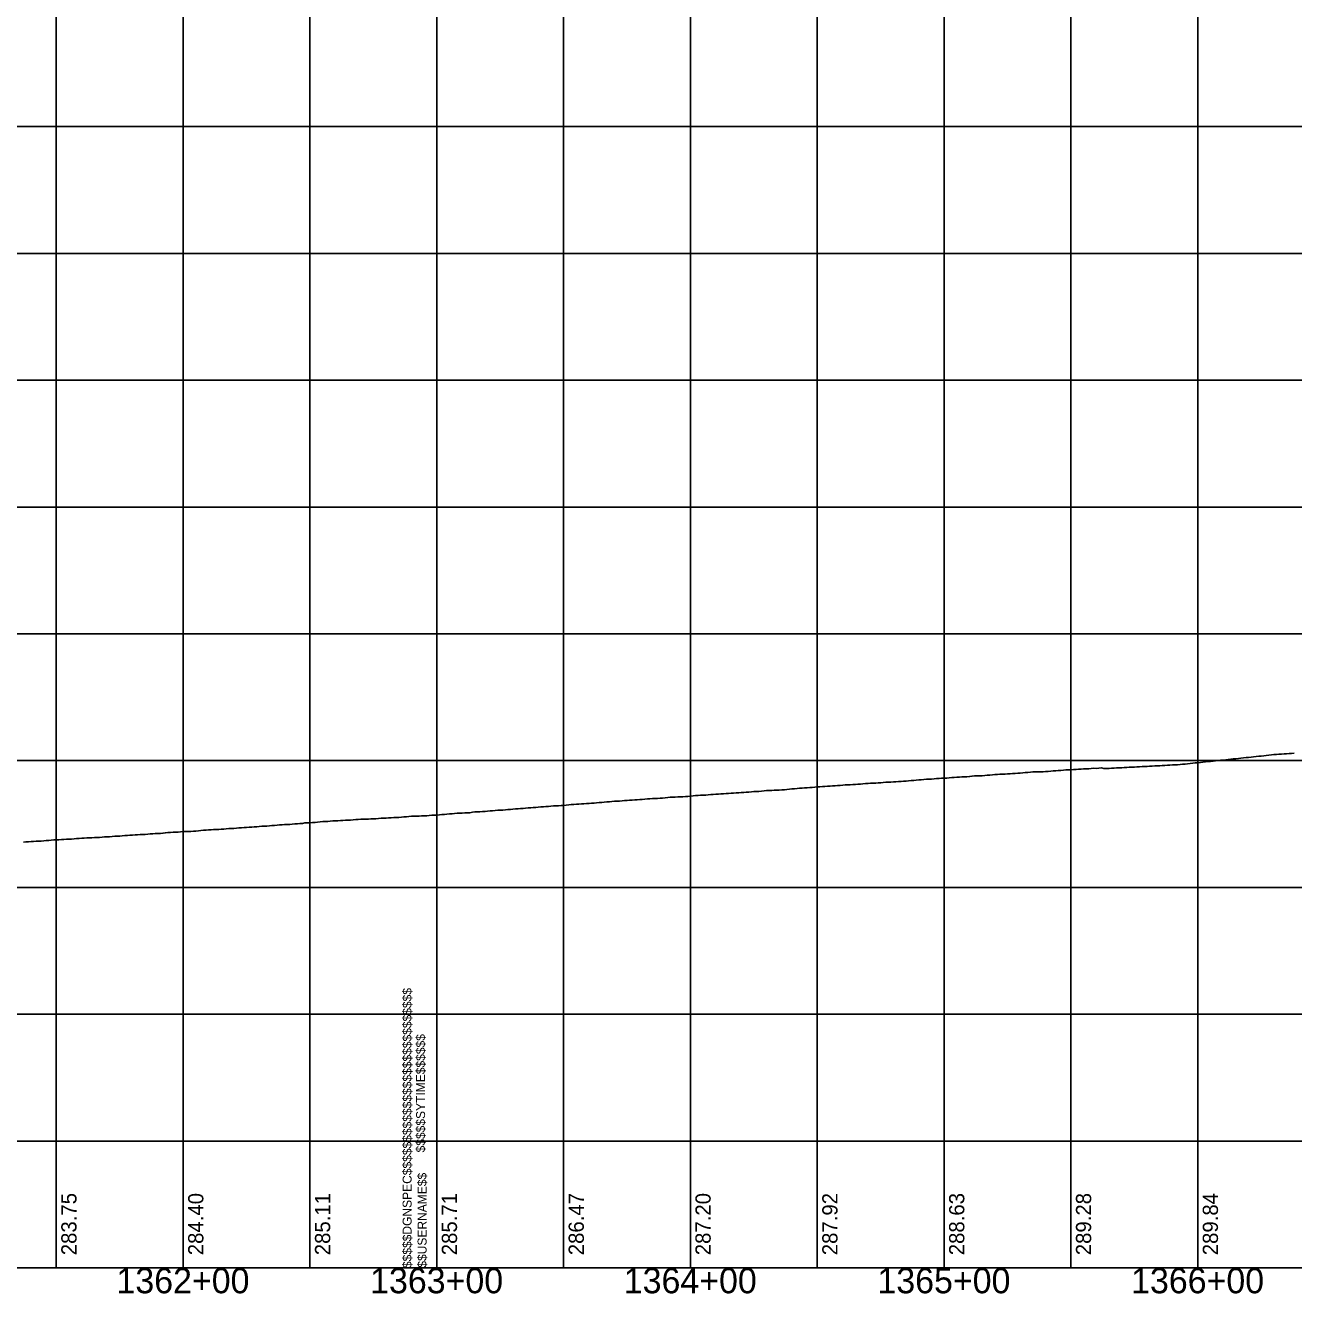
# Model space of a CAD drawing. Extents: x -90830 to 2015517, y -20856 to 836331.
# Drawn here: x 20661 to 21161, y 20053 to 20553 of the extents above; entities that cross this region are included whole.
import ezdxf

# ---------------------------------------------------------------- set-up
doc = ezdxf.new("R2010")
doc.units = 0
for name, color, linetype in [('Level 1', 7, 'Continuous'), ('RD_DDB_Profile_EX', 7, 'Continuous'), ('RD_DDB_StaTX', 7, 'Continuous'), ('RD_DDB_StripGrade', 7, 'Continuous'), ('RD_GPK_Profile_Cell', 7, 'Continuous')]:
    doc.layers.add(name, color=color, linetype=linetype)

msp = doc.modelspace()

# ---------------------------------------------------------------- linework, layer by layer
at = {"layer": 'Level 1'}
for p, q in [((20673.46, 20562.87), (20673.46, 20062.87)), ((20723.46, 20562.87), (20723.46, 20062.87)), ((20773.46, 20562.87), (20773.46, 20062.87)), ((20823.46, 20562.87), (20823.46, 20062.87)), ((20823.46, 20562.87), (20823.46, 20062.87)), ((20823.46, 20562.87), (20823.46, 20062.87)), ((20873.46, 20562.87), (20873.46, 20062.87)), ((20923.46, 20562.87), (20923.46, 20062.87)), ((20973.46, 20562.87), (20973.46, 20062.87)), ((21023.46, 20562.87), (21023.46, 20062.87)), ((21073.46, 20562.87), (21073.46, 20062.87)), ((21123.46, 20562.87), (21123.46, 20062.87)), ((19223.46, 20512.87), (20823.46, 20512.87)), ((20823.46, 20512.87), (22423.46, 20512.87)), ((19223.46, 20462.87), (20823.46, 20462.87)), ((20823.46, 20462.87), (22423.46, 20462.87)), ((19223.46, 20412.87), (20823.46, 20412.87)), ((20823.46, 20412.87), (22423.46, 20412.87)), ((19223.46, 20362.87), (20823.46, 20362.87)), ((20823.46, 20362.87), (22423.46, 20362.87)), ((19223.46, 20312.87), (20823.46, 20312.87)), ((20823.46, 20312.87), (22423.46, 20312.87)), ((19223.46, 20262.87), (20823.46, 20262.87)), ((20823.46, 20262.87), (22423.46, 20262.87)), ((19223.46, 20212.87), (20823.46, 20212.87)), ((20823.46, 20212.87), (22423.46, 20212.87)), ((19223.46, 20162.87), (20823.46, 20162.87)), ((20823.46, 20162.87), (22423.46, 20162.87)), ((19223.46, 20112.87), (20823.46, 20112.87)), ((20823.46, 20112.87), (22423.46, 20112.87)), ((19223.46, 20062.87), (20823.46, 20062.87)), ((20823.46, 20062.87), (22423.46, 20062.87))]:
    msp.add_line(p, q, dxfattribs=at)
at = {"layer": 'RD_DDB_Profile_EX'}
for points in [[(21040.51, 20257.09), (21041.51, 20257.17), (21042.51, 20257.27), (21043.51, 20257.35), (21044.51, 20257.4), (21045.51, 20257.49), (21046.51, 20257.5), (21047.51, 20257.54), (21048.51, 20257.68), (21049.51, 20257.73), (21050.51, 20257.83), (21051.51, 20257.85), (21052.51, 20257.9), (21053.51, 20258), (21054.51, 20258.06), (21055.51, 20258.16), (21056.51, 20258.24), (21057.51, 20258.28), (21058.51, 20258.4), (21059.51, 20258.4), (21060.51, 20258.45), (21061.51, 20258.46), (21062.51, 20258.5), (21063.51, 20258.58), (21064.51, 20258.64), (21065.51, 20258.77), (21066.51, 20258.85), (21067.51, 20258.89), (21068.51, 20258.98), (21069.51, 20259.02), (21070.51, 20259.07), (21071.51, 20259.19), (21072.51, 20259.19), (21073.51, 20259.29), (21074.51, 20259.34), (21075.51, 20259.43), (21076.51, 20259.47), (21077.51, 20259.52), (21078.51, 20259.62), (21079.51, 20259.63), (21080.51, 20259.68), (21081.51, 20259.78), (21082.51, 20259.86), (21083.51, 20259.83), (21084.51, 20259.88), (21085.51, 20260), (21086.51, 20259.73), (21087.51, 20259.79), (21088.51, 20259.84), (21089.51, 20259.89), (21090.51, 20259.95), (21091.51, 20260), (21092.51, 20260.03), (21093.51, 20260.09), (21094.51, 20260.14), (21095.51, 20260.2), (21096.51, 20260.25), (21097.51, 20260.3), (21098.51, 20260.36), (21099.51, 20260.41), (21100.51, 20260.47), (21101.51, 20260.52), (21102.51, 20260.57), (21103.51, 20260.63), (21104.51, 20260.68), (21105.51, 20260.73), (21106.51, 20260.79), (21107.51, 20260.84), (21108.51, 20260.89), (21109.51, 20260.95), (21110.51, 20261), (21111.51, 20261.06), (21112.51, 20261.11), (21113.51, 20261.16), (21114.51, 20261.22), (21115.51, 20261.27), (21116.51, 20261.32), (21117.51, 20261.43), (21118.51, 20261.53), (21119.51, 20261.64), (21120.51, 20261.74), (21121.51, 20261.85), (21122.51, 20261.96), (21123.51, 20262.06), (21124.51, 20262.17), (21125.51, 20262.27), (21126.51, 20262.38), (21127.51, 20262.48), (21128.51, 20262.59), (21129.51, 20262.7), (21130.51, 20262.8), (21131.51, 20262.91), (21132.51, 20263.01), (21133.51, 20263.12), (21134.51, 20263.22), (21135.51, 20263.33), (21136.51, 20263.43), (21137.51, 20263.54), (21138.51, 20263.65), (21139.51, 20263.75), (21140.51, 20263.86)], [(21140.51, 20263.86), (21141.51, 20263.96), (21142.51, 20264.07), (21143.51, 20264.17), (21144.51, 20264.28), (21145.51, 20264.38), (21146.51, 20264.49), (21147.51, 20264.6), (21148.51, 20264.7), (21149.51, 20264.81), (21150.51, 20264.91), (21151.51, 20265.02), (21152.51, 20265.12), (21153.51, 20265.23), (21154.51, 20265.33), (21155.51, 20265.42), (21156.51, 20265.48), (21157.51, 20265.54), (21158.51, 20265.6), (21159.51, 20265.67), (21160.51, 20265.73), (21161.51, 20265.79)], [(20940.51, 20250.11), (20941.51, 20250.19), (20942.51, 20250.21), (20943.51, 20250.27), (20944.51, 20250.33), (20945.51, 20250.43), (20946.51, 20250.49), (20947.51, 20250.58), (20948.51, 20250.68), (20949.51, 20250.71), (20950.51, 20250.76), (20951.51, 20250.9), (20952.51, 20251), (20953.51, 20251.04), (20954.51, 20251.05), (20955.51, 20251.15), (20956.51, 20251.18), (20957.51, 20251.23), (20958.51, 20251.24), (20959.51, 20251.3), (20960.51, 20251.36), (20961.51, 20251.46), (20962.51, 20251.62), (20963.51, 20251.71), (20964.51, 20251.77), (20965.51, 20251.92), (20966.51, 20252.01), (20967.51, 20252.02), (20968.51, 20252.11), (20969.51, 20252.18), (20970.51, 20252.24), (20971.51, 20252.34), (20972.51, 20252.41), (20973.51, 20252.5), (20974.51, 20252.56), (20975.51, 20252.62), (20976.51, 20252.74), (20977.51, 20252.8), (20978.51, 20252.85), (20979.51, 20252.89), (20980.51, 20252.94), (20981.51, 20253.04), (20982.51, 20253.13), (20983.51, 20253.22), (20984.51, 20253.28), (20985.51, 20253.32), (20986.51, 20253.36), (20987.51, 20253.45), (20988.51, 20253.51), (20989.51, 20253.56), (20990.51, 20253.62), (20991.51, 20253.67), (20992.51, 20253.8), (20993.51, 20253.89), (20994.51, 20253.93), (20995.51, 20253.98), (20996.51, 20253.99), (20997.51, 20254.09), (20998.51, 20254.18), (20999.51, 20254.27), (21000.51, 20254.33), (21001.51, 20254.37), (21002.51, 20254.45), (21003.51, 20254.51), (21004.51, 20254.53), (21005.51, 20254.63), (21006.51, 20254.68), (21007.51, 20254.74), (21008.51, 20254.8), (21009.51, 20254.94), (21010.51, 20255.04), (21011.51, 20255.1), (21012.51, 20255.16), (21013.51, 20255.29), (21014.51, 20255.34), (21015.51, 20255.4), (21016.51, 20255.53), (21017.51, 20255.58), (21018.51, 20255.61), (21019.51, 20255.7), (21020.51, 20255.77), (21021.51, 20255.86), (21022.51, 20255.91), (21023.51, 20256.01), (21024.51, 20256.01), (21025.51, 20256.1), (21026.51, 20256.24), (21027.51, 20256.27), (21028.51, 20256.37), (21029.51, 20256.42), (21030.51, 20256.49), (21031.51, 20256.53), (21032.51, 20256.54), (21033.51, 20256.59), (21034.51, 20256.77), (21035.51, 20256.85), (21036.51, 20256.85), (21037.51, 20256.87), (21038.51, 20256.95), (21039.51, 20257.07), (21040.51, 20257.09)], [(20840.51, 20242.75), (20841.51, 20242.8), (20842.51, 20242.84), (20843.51, 20242.95), (20844.51, 20243.05), (20845.51, 20243.1), (20846.51, 20243.16), (20847.51, 20243.3), (20848.51, 20243.32), (20849.51, 20243.37), (20850.51, 20243.47), (20851.51, 20243.62), (20852.51, 20243.67), (20853.51, 20243.71), (20854.51, 20243.82), (20855.51, 20243.91), (20856.51, 20244.02), (20857.51, 20244.03), (20858.51, 20244.08), (20859.51, 20244.21), (20860.51, 20244.31), (20861.51, 20244.4), (20862.51, 20244.44), (20863.51, 20244.55), (20864.51, 20244.61), (20865.51, 20244.67), (20866.51, 20244.76), (20867.51, 20244.8), (20868.51, 20244.94), (20869.51, 20245), (20870.51, 20245.05), (20871.51, 20245.11), (20872.51, 20245.24), (20873.51, 20245.25), (20874.51, 20245.35), (20875.51, 20245.41), (20876.51, 20245.59), (20877.51, 20245.64), (20878.51, 20245.7), (20879.51, 20245.76), (20880.51, 20245.85), (20881.51, 20245.9), (20882.51, 20245.95), (20883.51, 20246), (20884.51, 20246.1), (20885.51, 20246.15), (20886.51, 20246.29), (20887.51, 20246.35), (20888.51, 20246.41), (20889.51, 20246.51), (20890.51, 20246.6), (20891.51, 20246.65), (20892.51, 20246.74), (20893.51, 20246.84), (20894.51, 20246.94), (20895.51, 20246.95), (20896.51, 20247), (20897.51, 20247.1), (20898.51, 20247.2), (20899.51, 20247.24), (20900.51, 20247.35), (20901.51, 20247.44), (20902.51, 20247.45), (20903.51, 20247.5), (20904.51, 20247.59), (20905.51, 20247.69), (20906.51, 20247.78), (20907.51, 20247.84), (20908.51, 20247.9), (20909.51, 20247.96), (20910.51, 20247.97), (20911.51, 20248.06), (20912.51, 20248.08), (20913.51, 20248.17), (20914.51, 20248.33), (20915.51, 20248.43), (20916.51, 20248.46), (20917.51, 20248.52), (20918.51, 20248.57), (20919.51, 20248.61), (20920.51, 20248.66), (20921.51, 20248.71), (20922.51, 20248.79), (20923.51, 20248.88), (20924.51, 20248.95), (20925.51, 20249.09), (20926.51, 20249.16), (20927.51, 20249.24), (20928.51, 20249.3), (20929.51, 20249.31), (20930.51, 20249.37), (20931.51, 20249.46), (20932.51, 20249.55), (20933.51, 20249.61), (20934.51, 20249.7), (20935.51, 20249.74), (20936.51, 20249.78), (20937.51, 20249.86), (20938.51, 20249.92), (20939.51, 20250.02), (20940.51, 20250.11)], [(20740.51, 20235.98), (20741.51, 20236.08), (20742.51, 20236.09), (20743.51, 20236.14), (20744.51, 20236.25), (20745.51, 20236.35), (20746.51, 20236.4), (20747.51, 20236.46), (20748.51, 20236.5), (20749.51, 20236.59), (20750.51, 20236.7), (20751.51, 20236.79), (20752.51, 20236.8), (20753.51, 20236.9), (20754.51, 20237), (20755.51, 20237.05), (20756.51, 20237.1), (20757.51, 20237.16), (20758.51, 20237.26), (20759.51, 20237.35), (20760.51, 20237.44), (20761.51, 20237.5), (20762.51, 20237.59), (20763.51, 20237.65), (20764.51, 20237.7), (20765.51, 20237.71), (20766.51, 20237.85), (20767.51, 20237.95), (20768.51, 20237.96), (20769.51, 20238.05), (20770.51, 20238.15), (20771.51, 20238.3), (20772.51, 20238.31), (20773.51, 20238.41), (20774.51, 20238.51), (20775.51, 20238.51), (20776.51, 20238.65), (20777.51, 20238.71), (20778.51, 20238.82), (20779.51, 20238.87), (20780.51, 20238.93), (20781.51, 20239.05), (20782.51, 20239.1), (20783.51, 20239.15), (20784.51, 20239.2), (20785.51, 20239.21), (20786.51, 20239.3), (20787.51, 20239.4), (20788.51, 20239.45), (20789.51, 20239.47), (20790.51, 20239.57), (20791.51, 20239.66), (20792.51, 20239.7), (20793.51, 20239.74), (20794.51, 20239.79), (20795.51, 20239.84), (20796.51, 20239.84), (20797.51, 20239.89), (20798.51, 20239.92), (20799.51, 20239.96), (20800.51, 20240.06), (20801.51, 20240.15), (20802.51, 20240.19), (20803.51, 20240.2), (20804.51, 20240.26), (20805.51, 20240.35), (20806.51, 20240.4), (20807.51, 20240.46), (20808.51, 20240.51), (20809.51, 20240.56), (20810.51, 20240.66), (20811.51, 20240.73), (20812.51, 20240.82), (20813.51, 20240.92), (20814.51, 20240.96), (20815.51, 20241), (20816.51, 20241.02), (20817.51, 20241.07), (20818.51, 20241.12), (20819.51, 20241.17), (20820.51, 20241.28), (20821.51, 20241.33), (20822.51, 20241.33), (20823.51, 20241.42), (20824.51, 20241.52), (20825.51, 20241.62), (20826.51, 20241.67), (20827.51, 20241.73), (20828.51, 20241.87), (20829.51, 20241.93), (20830.51, 20242.04), (20831.51, 20242.13), (20832.51, 20242.17), (20833.51, 20242.23), (20834.51, 20242.28), (20835.51, 20242.36), (20836.51, 20242.36), (20837.51, 20242.5), (20838.51, 20242.64), (20839.51, 20242.69), (20840.51, 20242.75)], [(20660.51, 20230.76), (20661.51, 20230.85), (20662.51, 20230.91), (20663.51, 20230.95), (20664.51, 20231.05), (20665.51, 20231.1), (20666.51, 20231.1), (20667.51, 20231.19), (20668.51, 20231.25), (20669.51, 20231.39), (20670.51, 20231.45), (20671.51, 20231.5), (20672.51, 20231.6), (20673.51, 20231.65), (20674.51, 20231.7), (20675.51, 20231.75), (20676.51, 20231.8), (20677.51, 20231.89), (20678.51, 20231.95), (20679.51, 20231.96), (20680.51, 20232.04), (20681.51, 20232.18), (20682.51, 20232.23), (20683.51, 20232.28), (20684.51, 20232.33), (20685.51, 20232.38), (20686.51, 20232.43), (20687.51, 20232.48), (20688.51, 20232.57), (20689.51, 20232.62), (20690.51, 20232.62), (20691.51, 20232.71), (20692.51, 20232.81), (20693.51, 20232.86), (20694.51, 20232.86), (20695.51, 20232.96), (20696.51, 20233.1), (20697.51, 20233.14), (20698.51, 20233.15), (20699.51, 20233.2), (20700.51, 20233.3), (20701.51, 20233.36), (20702.51, 20233.46), (20703.51, 20233.51), (20704.51, 20233.6), (20705.51, 20233.66), (20706.51, 20233.71), (20707.51, 20233.76), (20708.51, 20233.81), (20709.51, 20233.87), (20710.51, 20233.97), (20711.51, 20234.03), (20712.51, 20234.12), (20713.51, 20234.12), (20714.51, 20234.09), (20715.51, 20234.24), (20716.51, 20234.42), (20717.51, 20234.48), (20718.51, 20234.53), (20719.51, 20234.63), (20720.51, 20234.63), (20721.51, 20234.68), (20722.51, 20234.82), (20723.51, 20234.88), (20724.51, 20234.89), (20725.51, 20234.94), (20726.51, 20234.99), (20727.51, 20235.09), (20728.51, 20235.13), (20729.51, 20235.22), (20730.51, 20235.32), (20731.51, 20235.46), (20732.51, 20235.51), (20733.51, 20235.56), (20734.51, 20235.57), (20735.51, 20235.68), (20736.51, 20235.69), (20737.51, 20235.78), (20738.51, 20235.87), (20739.51, 20235.88), (20740.51, 20235.98)]]:
    msp.add_lwpolyline(points, dxfattribs=at)
at = {"layer": 'RD_GPK_Profile_Cell'}
msp.add_line((19240.51, 20062.87), (21740.51, 20062.87), dxfattribs=at)

# ---------------------------------------------------------------- texts
at = {"layer": 'Level 1'}
for s, p in [('$$$$$DGNSPEC$$$$$$$$$$$$$$$$$$$$$$$$$$$$', (20813.56, 20062.82)), ('$$$$$SYTIME$$$$$$', (20818.86, 20108.42)), ('$$USERNAME$$', (20819.46, 20062.97))]:
    msp.add_text(s, height=3.5436, rotation=90, dxfattribs=at).set_placement(p)
at = {"layer": 'RD_DDB_StaTX'}
for s, p in [('1362+00', (20697.21, 20052.87)), ('1363+00', (20797.21, 20052.87)), ('1364+00', (20897.21, 20052.87)), ('1365+00', (20997.21, 20052.87)), ('1366+00', (21097.21, 20052.87))]:
    msp.add_text(s, height=10, dxfattribs=at).set_placement(p)
at = {"layer": 'RD_DDB_StripGrade'}
for s, p in [('283.75', (20681.46, 20067.87)), ('284.40', (20731.46, 20067.87)), ('285.11', (20781.46, 20067.87)), ('285.71', (20831.46, 20067.87)), ('286.47', (20881.46, 20067.87)), ('287.20', (20931.46, 20067.87)), ('287.92', (20981.46, 20067.87)), ('288.63', (21031.46, 20067.87)), ('289.28', (21081.46, 20067.87)), ('289.84', (21131.46, 20067.87))]:
    msp.add_text(s, height=6, rotation=90, dxfattribs=at).set_placement(p)

doc.saveas('drawing.dxf')
